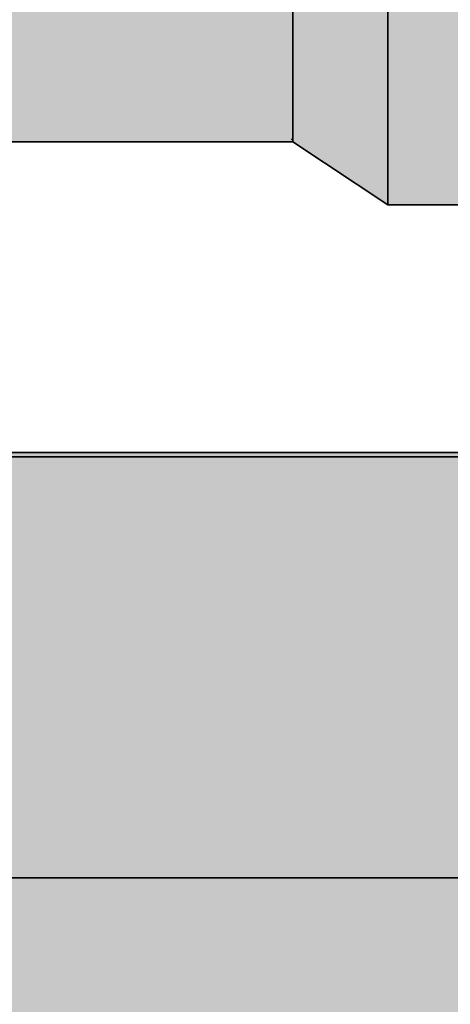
# Model space of a CAD drawing. Extents: x -459 to 541, y -543 to 550.
# Tile 511 of 577: x 227.09 to 229.13, y 260.69 to 265.37. Entities that reach past the tile are written whole.
import ezdxf
from ezdxf.lldxf.tags import DXFTag

# ---------------------------------------------------------------- set-up
doc = ezdxf.new("R2010")
doc.units = 0
doc.layers.get('0').update_dxf_attribs({"lineweight": 35})
doc.layers.add('0-Shading', color=7, linetype='Continuous', lineweight=35)
doc.layers.add('H_Heizung', color=1, linetype='Continuous', lineweight=35, true_color=0xff0000)
doc.layers.add('H_Ruecklauf', color=5, linetype='Continuous', lineweight=35, true_color=0x0000ff)
tags = doc.linetypes.add('STRICHPUNKT2', pattern=[12.7, 6.35, -3.175, 0, -3.175]).pattern_tags.tags
tags[10:11] = [DXFTag(74, 4), DXFTag(75, 0), DXFTag(340, '0'), DXFTag(46, 0.0), DXFTag(50, 0.0), DXFTag(44, 0.0), DXFTag(45, 0.0)]
tags[8:9] = [DXFTag(74, 4), DXFTag(75, 0), DXFTag(340, '0'), DXFTag(46, 0.0), DXFTag(50, 0.0), DXFTag(44, 0.0), DXFTag(45, 0.0)]
tags[6:7] = [DXFTag(74, 4), DXFTag(75, 0), DXFTag(340, '0'), DXFTag(46, 0.0), DXFTag(50, 0.0), DXFTag(44, 0.0), DXFTag(45, 0.0)]
tags[4:5] = [DXFTag(74, 4), DXFTag(75, 0), DXFTag(340, '0'), DXFTag(46, 0.0), DXFTag(50, 0.0), DXFTag(44, 0.0), DXFTag(45, 0.0)]

# ---------------------------------------------------------------- blocks, each defined once
blk = doc.blocks.new('Shading-A07ALAKV1N', base_point=(152.5692, 260.2956))
at = {"layer": '0-Shading', "color": 5, "true_color": 0x0000fa}
for points in [[(226.3143, 265.3711), (227.6318, 265.3711), (226.3143, 265.6611), (227.1814, 265.6611)], [(227.1814, 265.6611), (227.6318, 265.3711), (227.4027, 265.6611), (227.8531, 265.3711)], [(227.4027, 265.6611), (227.8531, 265.3711), (227.6318, 265.6611), (228.0514, 265.3711)], [(227.6318, 265.6611), (228.0514, 265.3711), (227.8531, 265.6611), (228.2134, 265.3711)], [(227.8531, 265.6611), (228.2134, 265.3711), (228.0514, 265.6611), (228.328, 265.3711)], [(228.0514, 265.6611), (228.328, 265.3711), (228.2134, 265.6611), (228.3873, 265.3711)], [(228.2134, 265.6611), (228.3873, 265.3711), (228.328, 265.6611)], [(228.3576, 265.5161), (228.3873, 265.3711), (228.3873, 265.6611)], [(226.3143, 265.0811), (228.0514, 265.0811), (226.3143, 265.3711), (227.6318, 265.3711)], [(227.6318, 265.3711), (228.0514, 265.0811), (227.8531, 265.3711), (228.2134, 265.0811)], [(227.8531, 265.3711), (228.2134, 265.0811), (228.0514, 265.3711), (228.328, 265.0811)], [(228.0514, 265.3711), (228.328, 265.0811), (228.2134, 265.3711), (228.3873, 265.0811)], [(228.2134, 265.3711), (228.3873, 265.0811), (228.328, 265.3711)], [(228.328, 265.3711), (228.3576, 265.2261), (228.3873, 265.3711)], [(228.3576, 265.2261), (228.3873, 265.0811), (228.3873, 265.3711)]]:
    blk.add_solid(points, dxfattribs=at)
at = {"layer": '0-Shading', "color": 5, "true_color": 0x0000e8}
for points in [[(228.8372, 265.3711), (228.8372, 265.5988), (228.3873, 265.3711), (228.3873, 265.5212)], [(228.8372, 265.1433), (228.8372, 265.3711), (228.3873, 265.221), (228.3873, 265.3711)]]:
    blk.add_solid(points, dxfattribs=at)
at = {"layer": '0-Shading', "color": 5, "true_color": 0x0000fd}
for points in [[(228.8372, 265.5988), (228.8372, 265.3711), (229.2192, 265.5988), (229.1893, 265.3711)], [(228.8372, 265.3711), (228.8372, 265.1433), (229.1893, 265.3711), (229.2192, 265.1433)]]:
    blk.add_solid(points, dxfattribs=at)
at = {"layer": '0-Shading', "color": 172, "true_color": 0x0000e1}
blk.add_solid([(228.8372, 264.9311), (228.8372, 265.1433), (228.3873, 265.0811), (228.3873, 265.221)], dxfattribs=at)
at = {"layer": '0-Shading', "color": 5, "true_color": 0x0000f5}
blk.add_solid([(228.8372, 265.1433), (228.8372, 264.9311), (229.2192, 265.1433), (229.3071, 264.9311)], dxfattribs=at)
at = {"layer": '0-Shading', "color": 172, "true_color": 0x0000d9}
for points in [[(226.3143, 264.8688), (228.328, 264.8688), (226.3143, 265.0811), (228.0514, 265.0811)], [(228.0514, 265.0811), (228.328, 264.8688), (228.2134, 265.0811), (228.3873, 264.8688)], [(228.2134, 265.0811), (228.3873, 264.8688), (228.328, 265.0811)], [(228.328, 265.0811), (228.3576, 264.9749), (228.3873, 265.0811)], [(228.3576, 264.9749), (228.3873, 264.8688), (228.3873, 265.0811)]]:
    blk.add_solid(points, dxfattribs=at)
at = {"layer": '0-Shading', "color": 172, "true_color": 0x0000d3}
blk.add_solid([(228.8372, 264.7488), (228.8372, 264.9311), (228.3873, 264.961), (228.3873, 265.0811)], dxfattribs=at)
at = {"layer": '0-Shading', "color": 172, "true_color": 0x0000c0}
blk.add_solid([(228.8372, 264.609), (228.8372, 264.7488), (228.3873, 264.8688), (228.3873, 264.961)], dxfattribs=at)
at = {"layer": '0-Shading', "color": 172, "true_color": 0x0000e4}
blk.add_solid([(228.8372, 264.9311), (228.8372, 264.7488), (229.3071, 264.9311), (229.447, 264.7488)], dxfattribs=at)
at = {"layer": '0-Shading', "color": 174, "true_color": 0x0000a0}
for points in [[(226.3143, 264.8061), (228.3758, 264.8061), (226.3143, 264.8688), (228.328, 264.8688)], [(228.328, 264.8688), (228.3576, 264.83), (228.3873, 264.8688)], [(228.3576, 264.83), (228.3758, 264.8061), (228.3873, 264.8688), (228.3873, 264.8061)], [(226.3143, 264.8061), (226.3143, 264.7911), (228.3758, 264.8061), (228.3873, 264.7911)], [(228.3873, 264.7911), (228.3873, 264.8061), (228.3758, 264.8061)]]:
    blk.add_solid(points, dxfattribs=at)
at = {"layer": '0-Shading', "color": 174, "true_color": 0x0000a8}
blk.add_solid([(228.8372, 264.5211), (228.8372, 264.609), (228.3873, 264.8109), (228.3873, 264.8688)], dxfattribs=at)
at = {"layer": '0-Shading', "color": 174, "true_color": 0x00008d}
for points in [[(228.8372, 264.4985), (228.8372, 264.5211), (228.3873, 264.7985), (228.3873, 264.8109)], [(228.3873, 264.7911), (228.8372, 264.4911), (228.3873, 264.7985), (228.8372, 264.4985)]]:
    blk.add_solid(points, dxfattribs=at)
at = {"layer": '0-Shading', "color": 172, "true_color": 0x0000cd}
blk.add_solid([(228.8372, 264.7488), (228.8372, 264.609), (229.447, 264.7488), (229.6292, 264.609)], dxfattribs=at)
at = {"layer": '0-Shading', "color": 174, "true_color": 0x0000b0}
blk.add_solid([(228.8372, 264.609), (228.8372, 264.5211), (229.6292, 264.609), (229.8415, 264.5211)], dxfattribs=at)
at = {"layer": '0-Shading', "color": 174, "true_color": 0x000090}
for points in [[(229.8415, 264.5211), (228.8372, 264.5211), (230.0132, 264.4985), (228.8372, 264.4985)], [(228.8372, 264.4985), (228.8372, 264.4911), (230.0132, 264.4985), (230.0692, 264.4911)]]:
    blk.add_solid(points, dxfattribs=at)
at = {"layer": '0-Shading', "color": 14, "true_color": 0x900000}
blk.add_solid([(152.5692, 263.2956), (152.5692, 263.2275), (232.5692, 263.2956), (232.5692, 263.2275)], dxfattribs=at)
at = {"layer": '0-Shading', "color": 14, "true_color": 0xb00000}
blk.add_solid([(152.5692, 263.2275), (152.5692, 263.0277), (232.5692, 263.2275), (232.5692, 263.0277)], dxfattribs=at)
at = {"layer": '0-Shading', "color": 12, "true_color": 0xcd0000}
blk.add_solid([(152.5692, 263.0277), (152.5692, 262.7098), (232.5692, 263.0277), (232.5692, 262.7098)], dxfattribs=at)
at = {"layer": '0-Shading', "color": 12, "true_color": 0xe40000}
blk.add_solid([(152.5692, 262.7098), (152.5692, 262.2956), (232.5692, 262.7098), (232.5692, 262.2956)], dxfattribs=at)
at = {"layer": '0-Shading', "color": 1, "true_color": 0xf50000}
for points in [[(152.5692, 262.2956), (152.5692, 261.8133), (232.5692, 262.2956), (232.5692, 261.8133)], [(152.5692, 260.778), (152.5692, 260.2956), (232.5692, 260.778), (232.5692, 260.2956)]]:
    blk.add_solid(points, dxfattribs=at)
at = {"layer": '0-Shading', "color": 1, "true_color": 0xfd0000}
for points in [[(152.5692, 261.8133), (152.5692, 261.2956), (232.5692, 261.8133), (232.5692, 261.2956)], [(152.5692, 261.2956), (152.5692, 260.778), (232.5692, 261.2956), (232.5692, 260.778)]]:
    blk.add_solid(points, dxfattribs=at)
blk = doc.blocks.new('Shading-A07ALAKX1N', base_point=(152.5493, 262.2348))
at = {"layer": '0-Shading', "color": 14, "true_color": 0x900000}
blk.add_solid([(152.5493, 263.3156), (152.5493, 263.2468), (232.5892, 263.3156), (232.5892, 263.2468)], dxfattribs=at)
at = {"layer": '0-Shading', "color": 14, "true_color": 0xb00000}
for points in [[(232.5892, 263.2468), (152.5493, 263.2468), (232.5892, 263.2175), (152.5493, 263.2175)], [(152.5493, 263.2175), (152.5493, 263.045), (232.5892, 263.2175), (232.5892, 263.045)]]:
    blk.add_solid(points, dxfattribs=at)
at = {"layer": '0-Shading', "color": 12, "true_color": 0xcd0000}
for points in [[(232.5892, 263.045), (152.5493, 263.045), (232.5892, 262.9984), (152.5493, 262.9984)], [(152.5493, 262.9984), (152.5493, 262.724), (232.5892, 262.9984), (232.5892, 262.724)]]:
    blk.add_solid(points, dxfattribs=at)
at = {"layer": '0-Shading', "color": 12, "true_color": 0xe40000}
for points in [[(232.5892, 262.724), (152.5493, 262.724), (232.5892, 262.6632), (152.5493, 262.6632)], [(152.5493, 262.6632), (152.5493, 262.3056), (232.5892, 262.6632), (232.5892, 262.3056)]]:
    blk.add_solid(points, dxfattribs=at)
at = {"layer": '0-Shading', "color": 1, "true_color": 0xf50000}
for points in [[(232.5892, 262.3056), (152.5493, 262.3056), (232.5892, 262.2348), (152.5493, 262.2348)], [(152.5493, 262.2348), (152.5493, 261.8185), (232.5892, 262.2348), (232.5892, 261.8185)], [(152.5493, 260.7728), (152.5493, 260.2856), (232.5892, 260.7728), (232.5892, 260.2856)]]:
    blk.add_solid(points, dxfattribs=at)
at = {"layer": '0-Shading', "color": 1, "true_color": 0xfd0000}
for points in [[(152.5493, 261.8185), (152.5493, 261.2956), (232.5892, 261.8185), (232.5892, 261.2956)], [(152.5493, 261.2956), (152.5493, 260.7728), (232.5892, 261.2956), (232.5892, 260.7728)]]:
    blk.add_solid(points, dxfattribs=at)
blk = doc.blocks.new('gemischter Verteiler-A07ALBME1N', base_point=(152.5692, 259.2956))
at = {"color": 0, "linetype": 'ByBlock', "lineweight": -2, "ltscale": 0.35}
blk.add_line((152.5692, 263.2956), (232.5692, 263.2956), dxfattribs=at)
at = {"color": 0, "linetype": 'STRICHPUNKT2', "lineweight": -2, "ltscale": 0.35}
blk.add_line((152.5692, 261.2956), (232.5692, 261.2956), dxfattribs=at)
blk = doc.blocks.new('Geometrie-A07ALC2E1N', base_point=(-101.2514, 241.343))
at = {"layer": 'H_Heizung', "lineweight": -2}
blk.add_line((232.5692, 263.2956), (152.5692, 263.2956), dxfattribs=at)
at = {"layer": 'H_Ruecklauf', "lineweight": -2}
for p, q in [((228.8372, 266.2511), (228.8372, 264.4911)), ((228.3872, 265.9511), (228.3872, 264.7911)), ((228.3872, 265.1309), (228.3872, 265.6113)), ((228.8372, 265.3711), (228.8372, 265.1433)), ((228.8372, 265.1433), (228.8372, 265.3711)), ((228.8372, 265.1433), (228.8372, 264.9311)), ((228.8372, 264.9311), (228.8372, 265.1433)), ((228.3872, 264.7911), (228.3872, 265.1309)), ((228.8372, 264.9311), (228.8372, 264.7488)), ((228.8372, 264.7488), (228.8372, 264.9311)), ((226.3142, 264.7911), (228.3872, 264.7911)), ((228.8372, 264.4911), (228.3872, 264.7911)), ((228.8372, 264.7488), (228.8372, 264.609)), ((228.8372, 264.609), (228.8372, 264.7488)), ((228.8372, 264.609), (228.8372, 264.5211)), ((228.8372, 264.5211), (228.8372, 264.609)), ((228.8372, 264.5211), (228.8372, 264.4911)), ((228.8372, 264.4911), (228.8372, 264.5211)), ((228.8372, 264.4911), (230.0692, 264.4911))]:
    blk.add_line(p, q, dxfattribs=at)
blk = doc.blocks.new('Geometrie-A07ALC2G1N', base_point=(-101.1311, 241.343))
at = {"layer": 'H_Heizung', "lineweight": -2}
blk.add_line((232.5892, 263.3156), (152.5492, 263.3156), dxfattribs=at)

msp = doc.modelspace()

# ---------------------------------------------------------------- block references
for name, p in [('Shading-A07ALAKV1N', (152.5692, 260.2956)), ('Shading-A07ALAKX1N', (152.5493, 262.2348))]:
    msp.add_blockref(name, p)
at = {"linetype": 'Continuous', "ltscale": 0.35}
for name, p in [('Geometrie-A07ALC2E1N', (-101.2514, 241.343)), ('Geometrie-A07ALC2G1N', (-101.1311, 241.343))]:
    msp.add_blockref(name, p, dxfattribs=at)
at = {"layer": 'H_Heizung', "ltscale": 0.35}
msp.add_blockref('gemischter Verteiler-A07ALBME1N', (152.5692, 259.2956), dxfattribs=at)

doc.saveas('drawing.dxf')
